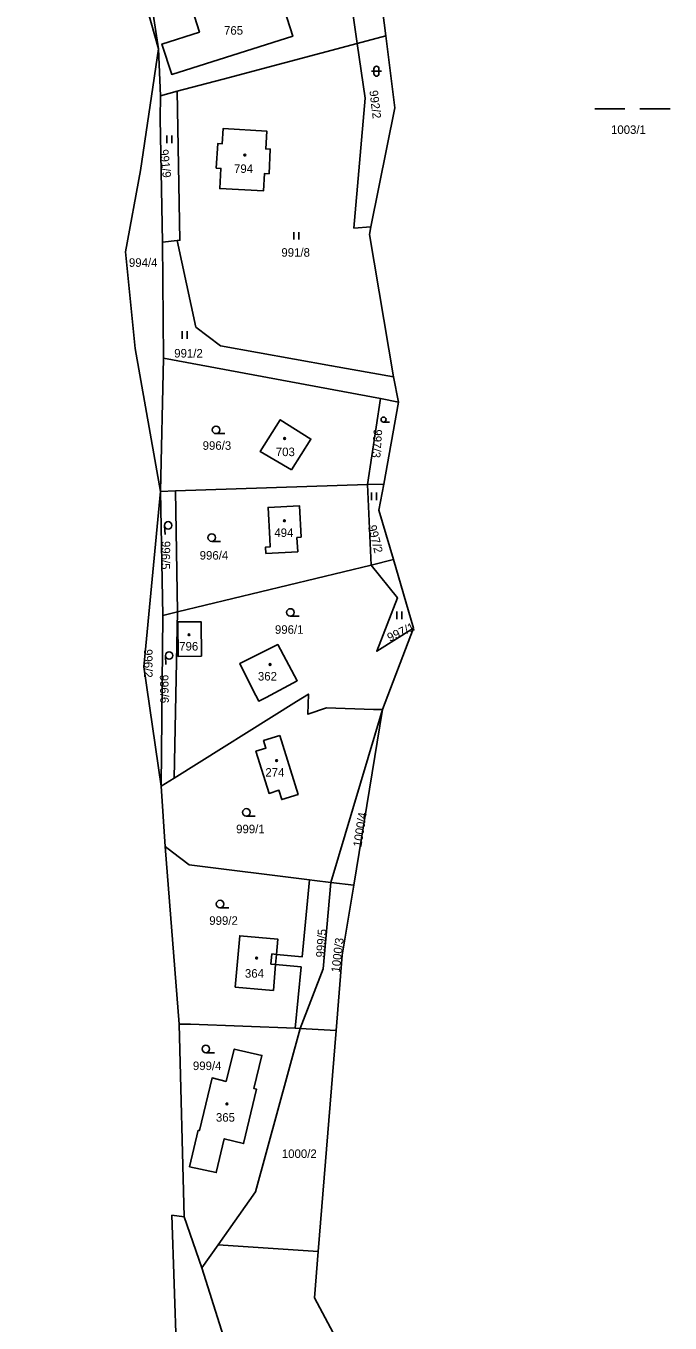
# Model space of a CAD drawing. Extents: x -725728 to -720881, y -1068679 to -1063504.
# Drawn here: x -723923.1 to -723794.8, y -1065172 to -1064913.6 of the extents above; entities that cross this region are included whole.
import ezdxf

# ---------------------------------------------------------------- set-up
doc = ezdxf.new("R2010")
doc.units = 0
for name, color, linetype in [('Hranice parcel', 7, 'Continuous'), ('Parcelní čísla', 7, 'Continuous'), ('Vnitřní kresba', 7, 'Continuous'), ('Značky budov', 7, 'Continuous'), ('Značky kultur', 7, 'Continuous')]:
    doc.layers.add(name, color=color, linetype=linetype)

# ---------------------------------------------------------------- blocks, each defined once
blk = doc.blocks.new('4.02_3')
at = {"layer": 'Značky budov'}
blk.add_circle((-0.001, 0), 0.0175, dxfattribs=at)
blk = doc.blocks.new('4.02_4')
at = {"layer": 'Značky budov'}
blk.add_circle((-0.001, 0), 0.0175, dxfattribs=at)
blk = doc.blocks.new('8.03_2')
at = {"layer": 'Značky kultur'}
for p, q in [((-0.749, 0), (-0.149, 0)), ((0.151, 0), (0.751, 0))]:
    blk.add_line(p, q, dxfattribs=at)
blk = doc.blocks.new('3.04_2')
at = {"layer": 'Značky kultur'}
blk.add_line((0.001, 0), (0.176, 0), dxfattribs=at)
blk.add_circle((0.001, 0.075), 0.075, dxfattribs=at)
blk = doc.blocks.new('3.04_7')
at = {"layer": 'Značky kultur'}
blk.add_line((0, -0.001), (0.009, -0.175), dxfattribs=at)
blk.add_circle((0.075, 0.003), 0.075, dxfattribs=at)
blk = doc.blocks.new('3.06_1')
at = {"layer": 'Značky kultur'}
for p, q in [((-0.051, 0), (-0.051, 0.15)), ((0.049, 0), (0.049, 0.15))]:
    blk.add_line(p, q, dxfattribs=at)
blk = doc.blocks.new('3.04_4')
at = {"layer": 'Značky kultur'}
blk.add_line((0, 0), (0.118, 0), dxfattribs=at)
blk.add_circle((0, 0.05), 0.0502, dxfattribs=at)
blk = doc.blocks.new('3.04_3')
at = {"layer": 'Značky kultur'}
blk.add_line((0.001, 0), (0.176, 0), dxfattribs=at)
blk.add_circle((0.001, 0.075), 0.075, dxfattribs=at)
blk = doc.blocks.new('3.16_2')
at = {"layer": 'Značky kultur'}
for p, q in [((-0.1, 0.1), (0.1, 0.1)), ((-0.05, 0.15), (-0.05, 0.05)), ((0.05, 0.05), (0.05, 0.15))]:
    blk.add_line(p, q, dxfattribs=at)
for centre, start, end in [((0, 0.15), 0, 180), ((0, 0.05), 180, 359.9879)]:
    blk.add_arc(centre, 0.05, start, end, dxfattribs=at)
blk = doc.blocks.new('3.04_10')
at = {"layer": 'Značky kultur'}
blk.add_line((0, -0.001), (0.015, -0.175), dxfattribs=at)
blk.add_circle((0.075, 0.006), 0.075, dxfattribs=at)
blk = doc.blocks.new('3.06_2')
at = {"layer": 'Značky kultur'}
for p, q in [((-0.051, 0), (-0.051, 0.15)), ((0.049, 0), (0.049, 0.15))]:
    blk.add_line(p, q, dxfattribs=at)

msp = doc.modelspace()

# ---------------------------------------------------------------- linework, layer by layer
at = {"layer": 'Hranice parcel'}
for p, q in [((-723923.12, -1064823.36), (-723896.74, -1064918.17)), ((-723857.15, -1064917.08), (-723859.99, -1064897.13)), ((-723853.94, -1064895.51), (-723851.45, -1064915.56)), ((-723896.74, -1064918.17), (-723898.38, -1064907.4)), ((-723851.45, -1064915.56), (-723857.15, -1064917.08)), ((-723896.32, -1064927.52), (-723896.74, -1064918.17)), ((-723896.32, -1064927.52), (-723893.01, -1064926.57)), ((-723892.99, -1064956.34), (-723895.92, -1064956.66)), ((-723895.72, -1064979.81), (-723895.92, -1064956.66)), ((-723901.34, -1064977.84), (-723896.33, -1065006.34)), ((-723896.33, -1065006.34), (-723895.72, -1064979.81)), ((-723852.52, -1064987.82), (-723895.72, -1064979.81)), ((-723849.89, -1064983.53), (-723848.92, -1064988.56)), ((-723855.11, -1065004.98), (-723852.52, -1064987.82)), ((-723848.92, -1064988.56), (-723852.52, -1064987.82)), ((-723851.87, -1065004.87), (-723848.92, -1064988.56)), ((-723893.32, -1065006.24), (-723855.11, -1065004.98)), ((-723851.87, -1065004.87), (-723855.11, -1065004.98)), ((-723854.35, -1065020.99), (-723855.11, -1065004.98)), ((-723896.33, -1065006.34), (-723899.66, -1065041.28)), ((-723896.33, -1065006.34), (-723893.32, -1065006.24)), ((-723895.88, -1065031.02), (-723896.33, -1065006.34)), ((-723893.32, -1065006.24), (-723892.96, -1065030.31)), ((-723854.35, -1065020.99), (-723892.96, -1065030.31)), ((-723849.92, -1065019.92), (-723854.35, -1065020.99)), ((-723845.92, -1065033.57), (-723849.92, -1065019.92)), ((-723896.17, -1065065.05), (-723895.88, -1065031.02)), ((-723892.96, -1065030.31), (-723895.88, -1065031.02)), ((-723892.96, -1065030.31), (-723893.57, -1065063.42)), ((-723852.11, -1065049.76), (-723845.92, -1065033.57)), ((-723899.66, -1065041.28), (-723896.17, -1065065.05)), ((-723862.43, -1065084.21), (-723852.11, -1065049.76)), ((-723852.11, -1065049.76), (-723857.84, -1065084.78)), ((-723896.17, -1065065.05), (-723893.57, -1065063.42)), ((-723896.17, -1065065.05), (-723895.42, -1065077.05)), ((-723895.42, -1065077.05), (-723892.58, -1065112.45)), ((-723857.84, -1065084.78), (-723862.43, -1065084.21)), ((-723873.21, -1065098.56), (-723873.39, -1065100.57)), ((-723892.58, -1065112.45), (-723891.63, -1065150.83)), ((-723868.51, -1065113.31), (-723869.51, -1065113.27)), ((-723861.33, -1065113.71), (-723868.51, -1065113.31)), ((-723861.33, -1065113.71), (-723864.91, -1065157.72)), ((-723891.63, -1065150.83), (-723894.09, -1065150.5)), ((-723894.09, -1065150.5), (-723893.07, -1065179.92)), ((-723891.63, -1065150.83), (-723888.08, -1065160.96)), ((-723888.08, -1065160.96), (-723884.85, -1065156.39)), ((-723864.91, -1065157.72), (-723884.85, -1065156.39))]:
    msp.add_line(p, q, dxfattribs=at)
for points in [[(-723872.88, -1064906.47), (-723869.98, -1064915.66), (-723894.09, -1064923.25), (-723896.03, -1064917.22), (-723888.58, -1064914.84), (-723890.55, -1064908.64), (-723879.27, -1064905.17), (-723878.32, -1064908.19), (-723872.88, -1064906.47)], [(-723851.45, -1064915.56), (-723849.68, -1064929.9), (-723854.42, -1064953.64)], [(-723896.74, -1064918.17), (-723900.31, -1064942.43), (-723903.27, -1064958.59), (-723901.34, -1064977.84)], [(-723893.01, -1064926.57), (-723882.61, -1064923.89), (-723878.88, -1064922.88), (-723857.15, -1064917.08)], [(-723854.42, -1064953.64), (-723857.81, -1064953.88), (-723855.59, -1064928.01), (-723857.15, -1064917.08)], [(-723895.92, -1064956.66), (-723896.37, -1064932.04), (-723896.32, -1064927.52)], [(-723893.01, -1064926.57), (-723892.47, -1064956.3), (-723892.99, -1064956.34)], [(-723885.21, -1064941.94), (-723884.93, -1064937.03), (-723884.03, -1064937.07), (-723883.86, -1064934.07), (-723875.16, -1064934.54), (-723875.35, -1064938.09), (-723874.45, -1064938.13), (-723874.71, -1064943.06), (-723875.61, -1064943.01), (-723875.8, -1064946.45), (-723884.53, -1064946), (-723884.3, -1064941.99), (-723885.21, -1064941.94)], [(-723854.42, -1064953.64), (-723854.69, -1064955.12), (-723849.89, -1064983.53)], [(-723849.89, -1064983.53), (-723862.26, -1064981.29), (-723884.34, -1064977.32), (-723889.3, -1064973.61), (-723892.99, -1064956.34)], [(-723870.2, -1065002.06), (-723876.46, -1064998.39), (-723872.48, -1064992.06), (-723866.38, -1064995.89), (-723870.2, -1065002.06)], [(-723849.92, -1065019.92), (-723852.81, -1065010.09), (-723851.87, -1065004.87)], [(-723868.33, -1065015.47), (-723869.14, -1065015.52), (-723868.99, -1065018.34), (-723875.34, -1065018.67), (-723875.41, -1065017.42), (-723874.49, -1065017.37), (-723874.57, -1065015.8), (-723874.9, -1065009.5), (-723868.65, -1065009.18), (-723868.33, -1065015.47)], [(-723845.92, -1065033.57), (-723853.25, -1065038.16), (-723849.15, -1065027.52), (-723854.35, -1065020.99)], [(-723888.13, -1065039.16), (-723892.78, -1065039.22), (-723892.89, -1065032.32), (-723888.24, -1065032.28), (-723888.13, -1065039.16)], [(-723875.29, -1065047.36), (-723876.76, -1065048.09), (-723877.9, -1065045.85), (-723880.53, -1065040.62), (-723872.96, -1065036.83), (-723869.1, -1065044.04), (-723875.29, -1065047.36)], [(-723893.57, -1065063.42), (-723869.23, -1065048.17), (-723866.87, -1065046.69), (-723866.95, -1065050.73), (-723863.24, -1065049.42), (-723853.93, -1065049.75), (-723852.11, -1065049.76)], [(-723872.54, -1065054.95), (-723868.91, -1065066.69), (-723872.17, -1065067.71), (-723872.75, -1065065.86), (-723874.7, -1065066.47), (-723877.32, -1065058.1), (-723875.32, -1065057.48), (-723875.8, -1065055.97), (-723872.54, -1065054.95)], [(-723895.42, -1065077.05), (-723893.9, -1065078.21), (-723890.61, -1065080.71), (-723866.65, -1065083.69)], [(-723873.21, -1065098.56), (-723868.14, -1065099.06), (-723866.65, -1065083.69)], [(-723868.51, -1065113.31), (-723863.92, -1065101.43), (-723862.43, -1065084.21)], [(-723866.65, -1065083.69), (-723865.65, -1065083.81), (-723862.43, -1065084.21)], [(-723857.84, -1065084.78), (-723860.11, -1065098.69), (-723861.33, -1065113.71)], [(-723873.39, -1065100.57), (-723873.85, -1065105.74), (-723875.39, -1065105.6), (-723881.45, -1065105.06), (-723881, -1065099.97), (-723880.54, -1065094.85), (-723872.94, -1065095.53), (-723873.21, -1065098.56)], [(-723869.51, -1065113.27), (-723868.33, -1065101.06), (-723873.39, -1065100.57)], [(-723892.58, -1065112.45), (-723890.34, -1065112.47), (-723869.51, -1065113.27)], [(-723884.85, -1065156.39), (-723877.41, -1065145.86), (-723868.51, -1065113.31)], [(-723890.56, -1065140.88), (-723888.82, -1065133.57), (-723888.56, -1065133.65), (-723886.04, -1065123.15), (-723883.27, -1065123.86), (-723881.63, -1065117.41), (-723876.11, -1065118.66), (-723877.75, -1065125.26), (-723877.17, -1065125.41), (-723879.78, -1065136.25), (-723883.61, -1065135.28), (-723885.23, -1065142.01), (-723890.56, -1065140.88)], [(-723864.91, -1065157.72), (-723865.66, -1065166.93), (-723852.86, -1065191), (-723848.02, -1065191.37)], [(-723862.75, -1065253.49), (-723868.24, -1065223.59), (-723872.81, -1065209.41), (-723888.08, -1065160.96)]]:
    msp.add_lwpolyline(points, dxfattribs=at)
at = {"layer": 'Vnitřní kresba'}
for p, q in [((-723874.34, -1065100.48), (-723874.14, -1065098.47)), ((-723874.14, -1065098.47), (-723873.21, -1065098.56)), ((-723873.39, -1065100.57), (-723874.34, -1065100.48))]:
    msp.add_line(p, q, dxfattribs=at)

# ---------------------------------------------------------------- block references
at = {"layer": 'Značky budov', "xscale": 10, "yscale": 10}
for name, p in [('4.02_3', (-723879.51, -1064939.34)), ('4.02_3', (-723871.6, -1064995.78)), ('4.02_4', (-723871.64, -1065012.17)), ('4.02_4', (-723890.63, -1065034.88)), ('4.02_3', (-723874.48, -1065040.81)), ('4.02_3', (-723873.19, -1065059.95)), ('4.02_3', (-723877.17, -1065099.29)), ('4.02_3', (-723883.08, -1065128.34))]:
    msp.add_blockref(name, p, dxfattribs=at)
at = {"layer": 'Značky kultur', "xscale": 10, "yscale": 10}
for name, p in [('3.16_2', (-723853.31, -1064923.62)), ('8.03_2', (-723802.35, -1064930.11)), ('3.06_2', (-723894.53, -1064936.93)), ('3.06_2', (-723869.24, -1064956.18)), ('3.06_2', (-723891.52, -1064975.91)), ('3.04_4', (-723851.9, -1064992.52)), ('3.04_2', (-723885.26, -1064994.82)), ('3.06_1', (-723853.82, -1065008.07)), ('3.04_10', (-723895.55, -1065013.15)), ('3.04_2', (-723886.14, -1065016.29)), ('3.04_2', (-723870.47, -1065031.19)), ('3.06_1', (-723848.77, -1065031.78)), ('3.04_7', (-723895.35, -1065039.04)), ('3.04_2', (-723879.23, -1065071.02)), ('3.04_2', (-723884.48, -1065089.28)), ('3.04_3', (-723887.3, -1065118.14))]:
    msp.add_blockref(name, p, dxfattribs=at)

# ---------------------------------------------------------------- texts
at = {"layer": 'Parcelní čísla'}
for s, p in [('765', (-723883.67, -1064915.35)), ('1003/1', (-723806.6, -1064935.12)), ('794', (-723881.68, -1064942.89)), ('991/8', (-723872.25, -1064959.58)), ('994/4', (-723902.61, -1064961.59)), ('991/2', (-723893.59, -1064979.66)), ('996/3', (-723887.93, -1064998.04)), ('703', (-723873.36, -1064999.3)), ('494', (-723873.65, -1065015.4)), ('996/4', (-723888.52, -1065019.91)), ('996/1', (-723873.53, -1065034.69)), ('796', (-723892.6, -1065038.03)), ('362', (-723876.92, -1065044)), ('274', (-723875.44, -1065063.15)), ('999/1', (-723881.26, -1065074.42)), ('999/2', (-723886.61, -1065092.66)), ('364', (-723879.51, -1065103.19)), ('999/4', (-723889.87, -1065121.59)), ('365', (-723885.28, -1065131.87)), ('1000/2', (-723872.16, -1065139.1))]:
    msp.add_text(s, height=1.7, dxfattribs=at).set_placement(p)
for s, rotation, p in [('992/2', 277, (-723854.73, -1064926.52)), ('991/9', 276, (-723896.46, -1064938.27)), ('997/3', 266, (-723853.85, -1064993.91)), ('997/2', 284, (-723855.03, -1065013.25)), ('996/5', 269, (-723896.06, -1065016.18)), ('997/1', 25, (-723850.69, -1065036.31)), ('996/2', 270, (-723899.61, -1065037.74)), ('996/6', 271, (-723896.46, -1065042.85)), ('1000/4', 81, (-723856.31, -1065077.26)), ('999/5', 86, (-723863.67, -1065099.22)), ('1000/3', 83, (-723860.66, -1065102.25))]:
    msp.add_text(s, height=1.7, rotation=rotation, dxfattribs=at).set_placement(p)

doc.saveas('drawing.dxf')
